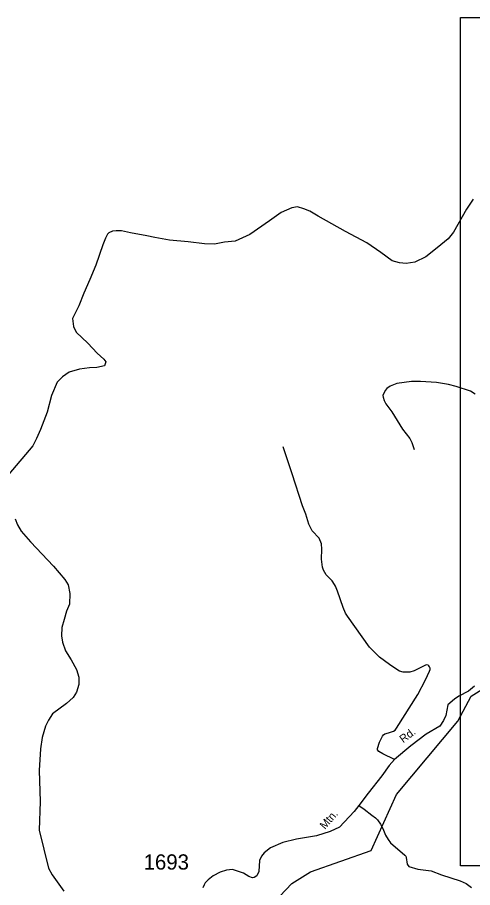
# Model space of a CAD drawing. Extents: x 884530 to 1028605, y 526725 to 653634.
# Drawn here: x 996441 to 1000176, y 643284 to 650417 of the extents above; entities that cross this region are included whole.
import ezdxf

# ---------------------------------------------------------------- set-up
doc = ezdxf.new("R2010")
doc.units = 0
for name, color, linetype in [('Exist Boundary Political CountyLine', 7, 'Continuous'), ('Exist Hydrographic Creek Single Shore', 7, 'Continuous'), ('Exist Road Non-System Type 51', 7, 'Continuous'), ('Exist Road Secondary Type 41 Attributed', 7, 'Continuous'), ('Exist Road Secondary Type 51 Label', 7, 'Continuous'), ('Exist Road Secondary Type 51 Number Label', 7, 'Continuous'), ('Map Preparation Inset Cut Line', 7, 'Continuous')]:
    doc.layers.add(name, color=color, linetype=linetype)

msp = doc.modelspace()

# ---------------------------------------------------------------- linework, layer by layer
at = {"layer": 'Exist Boundary Political CountyLine'}
for points in [[(1000179.6, 648928), (1000126.7, 648844.4), (1000020.3, 648655.8), (999974.4, 648601.3), (999886.1, 648528.3), (999793.3, 648453.3), (999701.8, 648410.3), (999631.4, 648400.7), (999575.7, 648404.5), (999516.2, 648422.5), (999423, 648489.9), (999306.8, 648570.4), (999134, 648662.8), (998909.9, 648786.9), (998841.4, 648829.3), (998791.9, 648846.9), (998739.3, 648865.4), (998691.7, 648856.5), (998605.3, 648817.7), (998509.9, 648749.2), (998349.1, 648638.9), (998226.6, 648583.6), (998140.2, 648574.5), (998058.6, 648558.5), (997975.2, 648561.5), (997841.2, 648576.4), (997689.3, 648591.3), (997569.2, 648613.6), (997503.6, 648625.7), (997370.3, 648652.2), (997294.8, 648668.7), (997250.8, 648668.2), (997220.7, 648665.2), (997192.3, 648652.1), (997179.8, 648640.4), (997164.7, 648606.9), (997142.8, 648551.7), (997086, 648385.6), (997035.4, 648269.4), (996987.7, 648156.1), (996946, 648051.8), (996892.7, 647949.5), (996902.3, 647883.1), (996922.8, 647836.4), (997019, 647747.9), (997096.5, 647664.4), (997150.1, 647616.7), (997167.9, 647592.9), (997156, 647560.1), (997093.5, 647548.2), (997033.9, 647545.2), (996950.5, 647533.3), (996867.1, 647509.5), (996810.5, 647470.7), (996768.8, 647426), (996721.1, 647318.7)], [(996721.1, 647318.7), (996686.9, 647181.6), (996630.3, 647038.6), (996597.5, 646964.1), (996567.7, 646904.5), (996371.7, 646674.1)], [(996423.5, 646307.9), (996441.9, 646257.4), (996472.1, 646206.3), (996549.4, 646117.8), (996738.8, 645919.3), (996829.8, 645810.8), (996856.6, 645766.1), (996871.5, 645694.5), (996868.6, 645608.1), (996844.6, 645549.4), (996824.3, 645482), (996806.1, 645414.8), (996803.8, 645348.6), (996812.2, 645296.4), (996835.7, 645225.5), (996883.2, 645149.9), (996926.7, 645072.4), (996946.6, 645009.6), (996944.6, 644949.8), (996926.6, 644886.4), (996899.1, 644843.1), (996845.5, 644793), (996730.5, 644708.6), (996696.7, 644655.7), (996673.1, 644606.6), (996644, 644513.5), (996630.7, 644421.7), (996621, 644244.1), (996628.5, 643989.6), (996621.3, 643754.4), (996697.3, 643444.5), (996727.1, 643387.9), (996822, 643254.7)]]:
    msp.add_lwpolyline(points, dxfattribs=at)
at = {"layer": 'Exist Hydrographic Creek Single Shore'}
msp.add_lwpolyline([(998152.2, 642745.9), (998693.9, 643317.1), (998847.2, 643412.4), (999343.1, 643587.7), (999552.2, 644048.1), (1000055.9, 644648.5), (1000162.8, 644853.1), (1000316.1, 644948.5)], dxfattribs=at)
at = {"layer": 'Exist Road Non-System Type 51'}
for points in [[(1000195.7, 647328.6), (1000158.8, 647352.4), (1000041.2, 647392.9), (999978.4, 647407.4), (999878.7, 647424.5), (999748.1, 647433.8), (999674.6, 647431.6), (999553.8, 647416.1), (999498.6, 647395.1), (999472.3, 647376.5), (999459.7, 647359.1), (999440.3, 647318.4), (999441, 647304), (999449.8, 647276.5), (999463.7, 647250.1), (999512.6, 647183.1), (999601.5, 647043.1), (999660.6, 646964.2), (999676.4, 646932), (999696.9, 646875.4)], [(999535.1, 644335.2), (999440.5, 644380.7), (999407, 644399.1), (999396.1, 644413.9), (999395.4, 644425.3), (999413.1, 644476.7), (999437.1, 644524.7), (999445.3, 644537), (999455.2, 644544), (999486.4, 644551.4), (999526.2, 644565.1), (999539.9, 644574.7), (999550.2, 644591.8), (999726.7, 644868), (999789.1, 644987.9), (999822.2, 645057.5), (999826.9, 645073), (999826.9, 645083.8), (999822.2, 645093.3), (999816.7, 645101.4), (999810, 645106.8), (999797.8, 645110.2), (999788.3, 645107.5), (999696.2, 645061.9), (999661.6, 645050.9), (999606.1, 645050.4), (999576.5, 645058), (999553.2, 645070.8), (999494.3, 645113.9), (999412, 645172.4), (999331.3, 645255.7), (999148.3, 645510.3), (999133.8, 645533.9), (999113.5, 645581), (999067.3, 645713.5), (999050, 645754.4), (999028.4, 645789.5), (999022.8, 645798.8), (998974.9, 645848.2), (998952.6, 645885.4), (998945.5, 645909.8), (998937.3, 645976.5), (998939.8, 646058.5), (998935.8, 646100.9), (998918.3, 646147.5), (998859.8, 646208.3), (998832.7, 646262.4), (998808.3, 646344.1), (998780.4, 646414.1), (998695.4, 646676.9), (998620.6, 646896.4)], [(999241.9, 643955.9), (999285.2, 643927.4), (999350.5, 643879.1), (999380.3, 643857.1), (999396.2, 643840.6), (999420.1, 643804), (999439.5, 643769.2), (999461.8, 643713.1), (999482.1, 643677.1), (999501.9, 643651.3), (999619.6, 643550.8), (999626.9, 643540.5), (999629.7, 643529.9), (999639.4, 643476.4), (999653, 643456.1), (999727.3, 643435.5), (999835.4, 643422.4), (999921, 643387.4), (1000075.2, 643339.6), (1000122.5, 643317.2), (1000165.9, 643283.8)]]:
    msp.add_lwpolyline(points, dxfattribs=at)
at = {"layer": 'Exist Road Secondary Type 41 Attributed'}
for points in [[(1000190.9, 644934.8), (1000143.5, 644894.4), (1000062, 644854.5), (1000027, 644827.9), (999972, 644782.1), (999956.7, 644694.4), (999937.2, 644652.6), (999906.6, 644608.1), (999795, 644540.5), (999668.7, 644445.2), (999535.1, 644335.2), (999492.3, 644284.3), (999430, 644199.5), (999318.7, 644057.5), (999241.9, 643955.9), (999205.2, 643907.5), (999084.4, 643779.1), (999007.7, 643744.9), (998896.4, 643708.8), (998732.2, 643682.3), (998618.1, 643653.1), (998517.9, 643609.9), (998465.6, 643568.1), (998442.7, 643542.9), (998427.5, 643505.4), (998420.8, 643415), (998405.8, 643381.5), (998383.8, 643365.5), (998369.8, 643363.8), (998340.2, 643375.9), (998297.4, 643403.2), (998256.6, 643416.8), (998207, 643432.6), (998156.6, 643426.2), (998106.1, 643410), (998047.1, 643380)], [(998047.1, 643380), (998006, 643347.2), (997983.1, 643322.1), (997974.6, 643306.2), (997964, 643282)]]:
    msp.add_lwpolyline(points, dxfattribs=at)
at = {"layer": 'Map Preparation Inset Cut Line'}
msp.add_lwpolyline([(1006160.7, 643461.5), (1000076.9, 643461.5), (1000076.9, 650417.2), (1006160.7, 650417.2), (1006160.7, 643461.5)], dxfattribs=at)

# ---------------------------------------------------------------- texts
at = {"layer": 'Exist Road Secondary Type 51 Label'}
for s, rotation, p in [('Rd.', 36.75677, (999606.4, 644466.6)), ('Mtn.', 49.03136, (998964.4, 643757.2))]:
    msp.add_text(s, height=65.62, rotation=rotation, dxfattribs=at).set_placement(p)
at = {"layer": 'Exist Road Secondary Type 51 Number Label'}
msp.add_text('1693', height=125, dxfattribs=at).set_placement((997476.9, 643431.6))

doc.saveas('drawing.dxf')
